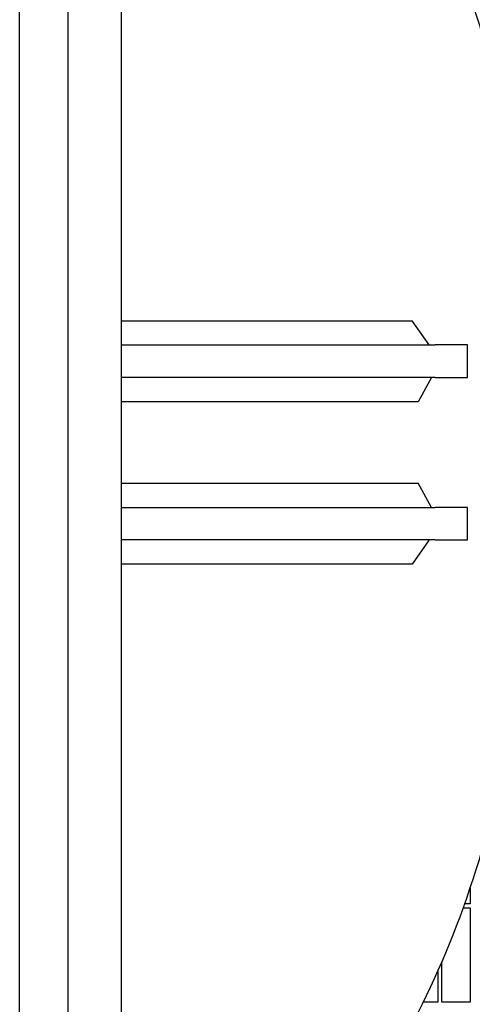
# Model space of a CAD drawing. Header units: inches. Extents: x 24 to 1128, y -69 to 748.
# Tile 633 of 656: x 750 to 764, y 601 to 632. Entities that reach past the tile are written whole.
import ezdxf

# ---------------------------------------------------------------- set-up
doc = ezdxf.new("R2010")
doc.units = ezdxf.units.IN
doc.header["$LTSCALE"] = 32
doc.header["$MEASUREMENT"] = 0
doc.layers.add('Visible (ANSI)', color=7, linetype='Continuous', lineweight=30)

msp = doc.modelspace()

# ---------------------------------------------------------------- linework, layer by layer
at = {"layer": 'Visible (ANSI)'}
for p, q in [((751.15563, 584.16853), (751.15563, 691.41146)), ((749.65563, 583.41853), (749.65563, 689.91146)), ((752.78063, 685.23103), (752.78063, 584.16853)), ((752.78063, 622.41539), (752.90563, 622.41539)), ((762.28131, 621.66853), (761.75446, 622.41539)), ((752.78063, 621.66853), (762.46578, 621.66853)), ((763.46578, 621.66853), (762.46578, 621.66853)), ((763.46578, 620.66853), (763.46578, 621.66853)), ((762.46578, 620.66853), (752.78063, 620.66853)), ((762.35547, 620.66853), (761.93906, 619.92167)), ((762.46578, 620.66853), (763.46578, 620.66853)), ((752.90563, 619.92167), (752.78063, 619.92167)), ((761.93906, 619.92167), (752.90563, 619.92167)), ((752.78063, 617.41502), (752.90563, 617.41502)), ((752.90563, 617.41502), (761.93885, 617.41502)), ((762.35514, 616.66853), (761.93885, 617.41502)), ((752.78063, 616.66853), (762.46578, 616.66853)), ((763.46578, 616.66853), (762.46578, 616.66853)), ((763.46578, 615.66853), (763.46578, 616.66853)), ((762.46578, 615.66853), (752.78063, 615.66853)), ((762.28098, 615.66853), (761.75431, 614.92204)), ((762.46578, 615.66853), (763.46578, 615.66853)), ((752.90563, 614.92204), (752.78063, 614.92204)), ((761.75431, 614.92204), (752.90563, 614.92204)), ((763.54813, 604.95906), (763.54813, 604.46353)), ((763.54813, 604.46353), (763.37566, 604.46353)), ((763.33071, 604.33853), (763.54813, 604.33853)), ((763.54813, 604.33853), (763.54813, 601.43228)), ((762.67313, 601.43228), (762.67313, 602.67756)), ((762.54813, 602.39275), (762.54813, 601.43228)), ((762.54813, 601.43228), (762.09646, 601.43228)), ((763.54813, 601.43228), (762.67313, 601.43228))]:
    msp.add_line(p, q, dxfattribs=at)
for points, knots in [([(752.90563, 643.41853), (753.62457, 643.41853), (754.34313, 643.30283), (755.80064, 642.83311), (756.53668, 642.46198), (758.10496, 641.38096), (758.92208, 640.61382), (760.50936, 638.69863), (761.26917, 637.52227), (762.62778, 634.87399), (763.22644, 633.40197), (763.99369, 631.00025), (764.23032, 630.1524), (764.44081, 629.28056)], [0, 0, 0, 0, 0.15976447, 0.15976447, 0.33190344, 0.33190344, 0.54283806, 0.54283806, 0.77254656, 0.77254656, 1.00225505, 1.00225505, 1.12094274, 1.12094274, 1.12094274, 1.12094274]), ([(752.90563, 622.41539), (753.80742, 622.41539), (754.68469, 622.41539), (756.41688, 622.41539), (757.23565, 622.41539), (759.39391, 622.41539), (760.67091, 622.41539), (761.75446, 622.41539)], [-35.82408886, -35.82408886, -35.82408886, -35.82408886, -27.13047331, -27.13047331, -17.86172616, -17.86172616, -0.0564507, -0.0564507, -0.0564507, -0.0564507]), ([(752.90563, 593.91853), (753.62457, 593.91853), (754.34313, 594.03423), (755.80064, 594.50395), (756.53668, 594.87508), (758.10496, 595.9561), (758.92208, 596.72324), (760.50936, 598.63843), (761.26917, 599.81479), (762.62778, 602.46307), (763.22644, 603.93509), (763.99369, 606.33681), (764.23032, 607.18466), (764.44081, 608.0565)], [0, 0, 0, 0, 0.15976447, 0.15976447, 0.33190344, 0.33190344, 0.54283806, 0.54283806, 0.77254656, 0.77254656, 1.00225505, 1.00225505, 1.12094275, 1.12094275, 1.12094275, 1.12094275])]:
    msp.add_open_spline(points, degree=3, knots=knots, dxfattribs=at)

doc.saveas('drawing.dxf')
